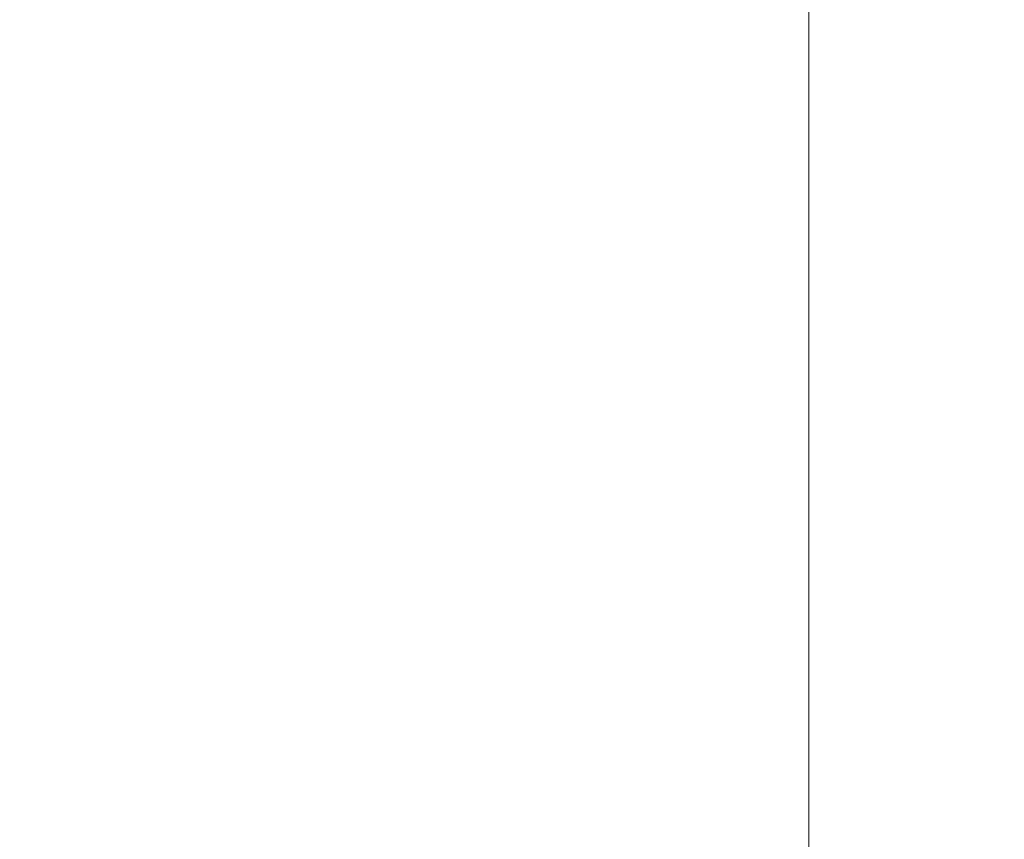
# Model space of a CAD drawing. Header units: inches. Extents: x 1 to 109, y 1 to 85.
# Tile 841 of 1056: x 88.51611 to 88.51941, y 24.49651 to 24.49926. Entities that reach past the tile are written whole.
import ezdxf

# ---------------------------------------------------------------- set-up
doc = ezdxf.new("R2010")
doc.units = ezdxf.units.IN
doc.header["$MEASUREMENT"] = 0

msp = doc.modelspace()

# ---------------------------------------------------------------- linework, layer by layer
at = {"color": 7, "linetype": 'Continuous', "lineweight": 15, "ltscale": 5}
msp.add_line((88.5187538, 24.3550245), (88.5187538, 24.5133522), dxfattribs=at)
for points, knots in [([(88.529259, 24.4341884), (88.5291695, 24.4360523), (88.5289889, 24.4398112), (88.5287034, 24.4454627), (88.5284062, 24.451134), (88.5280983, 24.4567788), (88.5277822, 24.4623489), (88.5274665, 24.4676916), (88.527154, 24.4727715), (88.5268472, 24.4775614), (88.5265421, 24.4821258), (88.5262412, 24.486433), (88.5259405, 24.4905357), (88.5256427, 24.4943903), (88.5253506, 24.497955), (88.5250707, 24.501144), (88.5248054, 24.5039782), (88.5245276, 24.5064731), (88.5242428, 24.5085857), (88.5239526, 24.510314), (88.5236594, 24.5116582), (88.5233596, 24.5126327), (88.5230552, 24.5132232), (88.5227424, 24.513425), (88.5224234, 24.5132068), (88.522101, 24.512543), (88.5217839, 24.5114491), (88.5214747, 24.5099428), (88.5211758, 24.5080482), (88.5208941, 24.5058364), (88.5206309, 24.5033537), (88.5203795, 24.5006182), (88.5201137, 24.4975625), (88.5198374, 24.4941712), (88.5195449, 24.4903796), (88.5192379, 24.486184), (88.5189182, 24.4815898), (88.5185943, 24.4767104), (88.5182688, 24.4715845), (88.5179445, 24.4662549), (88.51763, 24.4608713), (88.5173278, 24.4554893), (88.5170392, 24.4501583), (88.5167606, 24.4448109), (88.5164925, 24.4394859), (88.5163225, 24.435945), (88.5162382, 24.4341884)], [0, 0, 0, 0, 0.0224789, 0.0453313, 0.0685062, 0.0919475, 0.1155952, 0.1393856, 0.1618887, 0.1844038, 0.2068744, 0.2292447, 0.2514602, 0.2747945, 0.2978377, 0.320536, 0.3429176, 0.3655625, 0.3885596, 0.4105181, 0.432694, 0.4550359, 0.4774899, 0.5000003, 0.523873, 0.5476785, 0.5713505, 0.5948251, 0.6180416, 0.6409433, 0.662202, 0.6833271, 0.7047784, 0.7265313, 0.74854, 0.7721069, 0.7958441, 0.8196866, 0.8435676, 0.8674198, 0.891176, 0.9134288, 0.9354857, 0.9572967, 0.9788157, 1, 1, 1, 1]), ([(88.5223429, 24.5130084), (88.5206974, 24.5101715), (88.5174081, 24.5045007), (88.514114, 24.4988328), (88.5124677, 24.4960003)], [0, 0, 0, 0, 0.500252, 1, 1, 1, 1])]:
    msp.add_open_spline(points, degree=3, knots=knots, dxfattribs=at)

doc.saveas('drawing.dxf')
